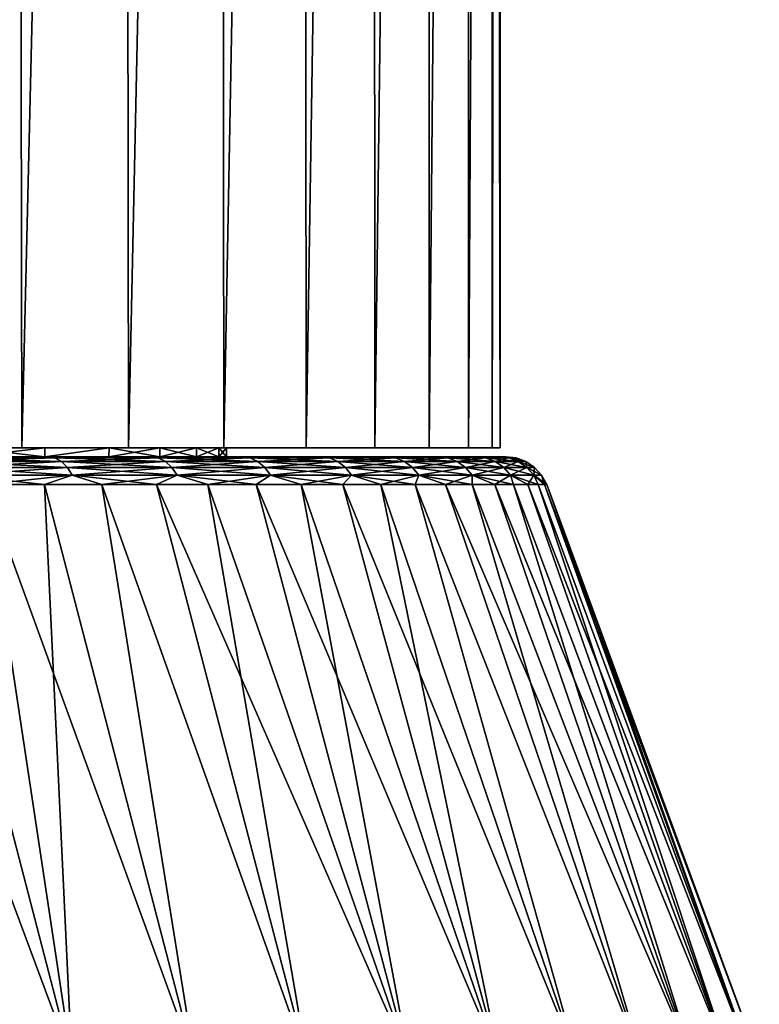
# Model space of a CAD drawing. Header units: metres. Extents: x -109 to 109, y -505 to 40.
# Tile 299 of 331: x 87 to 95, y -66 to -55. Entities that reach past the tile are written whole.
import ezdxf

# ---------------------------------------------------------------- set-up
doc = ezdxf.new("R2010")
doc.units = ezdxf.units.M
doc.layers.add('solid_K244224000C74', color=7, linetype='CONTINUOUS')

msp = doc.modelspace()

# ---------------------------------------------------------------- linework, layer by layer
at = {"layer": 'solid_K244224000C74'}
for points in [[(86.599045, -11.5, -11.889869), (86.683029, -59.5, -11.81796), (85.3573, -59.5, -12.841659)], [(86.599045, -11.5, 11.889869), (85.357315, -59.5, 12.84165), (86.683037, -59.5, 11.817951)], [(86.599045, -11.5, -11.889869), (87.825363, -11.5, -10.728257), (86.683029, -59.5, -11.81796)], [(87.825363, -11.5, 10.728257), (86.599045, -11.5, 11.889869), (86.683037, -59.5, 11.817951)], [(87.825363, -11.5, -10.728257), (87.891914, -59.5, -10.657582), (86.683029, -59.5, -11.81796)], [(87.825363, -11.5, 10.728257), (86.683037, -59.5, 11.817951), (87.891922, -59.5, 10.657574)], [(87.825363, -11.5, -10.728257), (88.918945, -11.5, -9.440811), (87.891914, -59.5, -10.657582)], [(88.918945, -11.5, 9.440811), (87.825363, -11.5, 10.728257), (87.891922, -59.5, 10.657574)], [(88.918945, -11.5, -9.440811), (88.969086, -59.5, -9.374439), (87.891914, -59.5, -10.657582)], [(88.918945, -11.5, 9.440811), (87.891922, -59.5, 10.657574), (88.969093, -59.5, 9.374432)], [(88.918945, -11.5, -9.440811), (89.866936, -11.5, -8.042641), (88.969086, -59.5, -9.374439)], [(89.866936, -11.5, 8.042641), (88.918945, -11.5, 9.440811), (88.969093, -59.5, 9.374432)], [(89.866936, -11.5, -8.042641), (89.902534, -59.5, -7.983205), (88.969086, -59.5, -9.374439)], [(89.866936, -11.5, 8.042641), (88.969093, -59.5, 9.374432), (89.902542, -59.5, 7.983198)], [(89.866936, -11.5, -8.042641), (90.658188, -11.5, -6.550163), (89.902534, -59.5, -7.983205)], [(90.658188, -11.5, 6.550163), (89.866936, -11.5, 8.042641), (89.902542, -59.5, 7.983198)], [(90.658188, -11.5, -6.550163), (90.681419, -59.5, -6.499698), (89.902534, -59.5, -7.983205)], [(90.658188, -11.5, 6.550163), (89.902542, -59.5, 7.983198), (90.681419, -59.5, 6.499691)], [(90.658188, -11.5, -6.550163), (91.283432, -11.5, -4.980906), (90.681419, -59.5, -6.499698)], [(91.283432, -11.5, 4.980906), (90.658188, -11.5, 6.550163), (90.681419, -59.5, 6.499691)], [(91.283432, -11.5, -4.980906), (91.296631, -59.5, -4.941597), (90.681419, -59.5, -6.499698)], [(91.283432, -11.5, 4.980906), (90.681419, -59.5, 6.499691), (91.296631, -59.5, 4.941592)], [(91.283432, -11.5, -4.980906), (91.735321, -11.5, -3.353304), (91.296631, -59.5, -4.941597)], [(91.735321, -11.5, 3.353304), (91.283432, -11.5, 4.980906), (91.296631, -59.5, 4.941592)], [(91.735321, -11.5, -3.353304), (91.741264, -59.5, -3.326169), (91.296631, -59.5, -4.941597)], [(91.735321, -11.5, 3.353304), (91.296631, -59.5, 4.941592), (91.741264, -59.5, 3.326166)], [(91.735321, -11.5, -3.353304), (92.008568, -11.5, -1.686476), (91.741264, -59.5, -3.326169)], [(92.008568, -11.5, 1.686476), (91.735321, -11.5, 3.353304), (91.741264, -59.5, 3.326166)], [(92.008568, -11.5, -1.686476), (92.010056, -59.5, -1.672785), (91.741264, -59.5, -3.326169)], [(92.008568, -11.5, 1.686476), (91.741264, -59.5, 3.326166), (92.010056, -59.5, 1.672783)], [(92.008568, -11.5, -1.686476), (92.099998, -11.5), (92.010056, -59.5, -1.672785)], [(92.008568, -11.5, 1.686476), (92.099998, -59.5), (92.099998, -11.5)], [(92.008568, -11.5, 1.686476), (92.010056, -59.5, 1.672783), (92.099998, -59.5)], [(92.099998, -11.5), (92.099998, -59.5), (92.010056, -59.5, -1.672785)], [(86.075615, -59.5, -8.034792), (85.3573, -59.5, -12.841659), (86.683029, -59.5, -11.81796)], [(86.075615, -59.5, 8.034792), (86.683037, -59.5, 11.817951), (85.357315, -59.5, 12.84165)], [(86.943413, -59.5, -6.869009), (86.075615, -59.5, -8.034792), (86.683029, -59.5, -11.81796)], [(86.075615, -59.5, 8.034792), (86.943413, -59.5, 6.869009), (86.683037, -59.5, 11.817951)], [(86.075653, -59.599998, -8.034726), (86.075615, -59.5, -8.034792), (86.943413, -59.5, -6.869009)], [(86.943535, -59.599998, 6.868958), (86.943413, -59.5, 6.869009), (86.075615, -59.5, 8.034792)], [(86.075653, -59.599998, 8.034726), (86.943535, -59.599998, 6.868958), (86.075615, -59.5, 8.034792)], [(86.943535, -59.599998, -6.868958), (86.075653, -59.599998, -8.034726), (86.943413, -59.5, -6.869009)], [(86.943413, -59.5, -6.869009), (86.683029, -59.5, -11.81796), (87.891914, -59.5, -10.657582)], [(87.670395, -59.5, 5.610016), (87.891922, -59.5, 10.657574), (86.683037, -59.5, 11.817951)], [(86.943413, -59.5, 6.869009), (87.670395, -59.5, 5.610016), (86.683037, -59.5, 11.817951)], [(87.670395, -59.5, -5.610016), (86.943413, -59.5, -6.869009), (87.891914, -59.5, -10.657582)], [(86.943535, -59.599998, -6.868958), (86.943413, -59.5, -6.869009), (87.670395, -59.5, -5.610016)], [(86.943535, -59.599998, 6.868958), (87.670395, -59.5, 5.610016), (86.943413, -59.5, 6.869009)], [(87.670311, -59.599998, -5.610146), (86.943535, -59.599998, -6.868958), (87.670395, -59.5, -5.610016)], [(86.943535, -59.599998, 6.868958), (87.670311, -59.599998, 5.610146), (87.670395, -59.5, 5.610016)], [(87.670311, -59.599998, -5.610146), (87.670395, -59.5, -5.610016), (88.246193, -59.5, -4.275009)], [(88.246117, -59.599998, -4.275293), (87.670311, -59.599998, -5.610146), (88.246193, -59.5, -4.275009)], [(87.670311, -59.599998, 5.610146), (88.246117, -59.599998, 4.275293), (87.670395, -59.5, 5.610016)], [(88.246193, -59.5, -4.275009), (87.670395, -59.5, -5.610016), (87.891914, -59.5, -10.657582)], [(87.670395, -59.5, 5.610016), (88.246193, -59.5, 4.275009), (87.891922, -59.5, 10.657574)], [(88.246117, -59.599998, 4.275293), (88.246193, -59.5, 4.275009), (87.670395, -59.5, 5.610016)], [(88.246193, -59.5, -4.275009), (87.891914, -59.5, -10.657582), (88.969086, -59.5, -9.374439)], [(88.915497, -59.5, 1.450909), (88.969093, -59.5, 9.374432), (87.891922, -59.5, 10.657574)], [(88.663055, -59.5, 2.882694), (88.915497, -59.5, 1.450909), (87.891922, -59.5, 10.657574)], [(88.246193, -59.5, 4.275009), (88.663055, -59.5, 2.882694), (87.891922, -59.5, 10.657574)], [(88.246117, -59.599998, -4.275293), (88.246193, -59.5, -4.275009), (88.663055, -59.5, -2.882694)], [(88.663063, -59.599998, -2.882577), (88.246117, -59.599998, -4.275293), (88.663055, -59.5, -2.882694)], [(88.246117, -59.599998, 4.275293), (88.663063, -59.599998, 2.882577), (88.246193, -59.5, 4.275009)], [(88.663055, -59.5, -2.882694), (88.246193, -59.5, -4.275009), (88.969086, -59.5, -9.374439)], [(88.663063, -59.599998, 2.882577), (88.663055, -59.5, 2.882694), (88.246193, -59.5, 4.275009)], [(88.915497, -59.5, -1.450909), (88.663055, -59.5, -2.882694), (88.969086, -59.5, -9.374439)], [(88.663063, -59.599998, -2.882577), (88.663055, -59.5, -2.882694), (88.915497, -59.5, -1.450909)], [(88.915489, -59.599998, 1.450974), (88.915497, -59.5, 1.450909), (88.663055, -59.5, 2.882694)], [(88.663063, -59.599998, 2.882577), (88.915489, -59.599998, 1.450974), (88.663055, -59.5, 2.882694)], [(88.915489, -59.599998, -1.450974), (88.663063, -59.599998, -2.882577), (88.915497, -59.5, -1.450909)], [(88.915489, -59.599998, -1.450974), (88.915497, -59.5, -1.450909), (89, -59.5)], [(88.915489, -59.599998, -1.450974), (89, -59.5), (89, -59.599998)], [(88.915489, -59.599998, 1.450974), (89, -59.599998), (88.915497, -59.5, 1.450909)], [(89, -59.5), (88.915497, -59.5, -1.450909), (88.969086, -59.5, -9.374439)], [(88.915497, -59.5, 1.450909), (89, -59.5), (88.969093, -59.5, 9.374432)], [(89, -59.599998), (89, -59.5), (88.915497, -59.5, 1.450909)], [(89, -59.5), (88.969086, -59.5, -9.374439), (89.902534, -59.5, -7.983205)], [(88.969093, -59.5, 9.374432), (89.902534, -59.5, -7.983205), (89.902542, -59.5, 7.983198)], [(89, -59.5), (89.902534, -59.5, -7.983205), (88.969093, -59.5, 9.374432)], [(89.902542, -59.5, 7.983198), (89.902534, -59.5, -7.983205), (90.681419, -59.5, -6.499698)], [(89.902542, -59.5, 7.983198), (90.681419, -59.5, -6.499698), (90.681419, -59.5, 6.499691)], [(90.681419, -59.5, 6.499691), (90.681419, -59.5, -6.499698), (91.296631, -59.5, -4.941597)], [(90.681419, -59.5, 6.499691), (91.296631, -59.5, -4.941597), (91.296631, -59.5, 4.941592)], [(91.296631, -59.5, 4.941592), (91.296631, -59.5, -4.941597), (91.741264, -59.5, -3.326169)], [(91.296631, -59.5, 4.941592), (91.741264, -59.5, -3.326169), (91.741264, -59.5, 3.326166)], [(91.741264, -59.5, 3.326166), (91.741264, -59.5, -3.326169), (92.010056, -59.5, -1.672785)], [(91.741264, -59.5, 3.326166), (92.010056, -59.5, -1.672785), (92.010056, -59.5, 1.672783)], [(92.010056, -59.5, 1.672783), (92.010056, -59.5, -1.672785), (92.099998, -59.5)], [(87.866821, -59.599998, 10.774827), (82.749863, -59.599998, 10.825372), (81.450836, -59.599998, 11.477764)], [(86.635277, -59.599998, 11.940569), (87.866821, -59.599998, 10.774827), (81.450836, -59.599998, 11.477764)], [(87.866844, -59.599998, -10.774798), (82.749863, -59.599998, -10.825372), (83.964478, -59.599998, -10.026507)], [(87.866844, -59.599998, -10.774798), (86.635315, -59.599998, -11.940539), (82.749863, -59.599998, -10.825372)], [(87.866821, -59.599998, 10.774827), (83.964478, -59.599998, 10.026507), (82.749863, -59.599998, 10.825372)], [(88.965195, -59.599998, -9.48265), (83.964478, -59.599998, -10.026507), (85.078133, -59.599998, -9.092042)], [(88.965195, -59.599998, -9.48265), (87.866844, -59.599998, -10.774798), (83.964478, -59.599998, -10.026507)], [(88.965179, -59.599998, 9.482675), (85.078133, -59.599998, 9.092042), (83.964478, -59.599998, 10.026507)], [(87.866821, -59.599998, 10.774827), (88.965179, -59.599998, 9.482675), (83.964478, -59.599998, 10.026507)], [(89.91748, -59.599998, -8.079152), (85.078133, -59.599998, -9.092042), (86.075653, -59.599998, -8.034726)], [(89.91748, -59.599998, -8.079152), (88.965195, -59.599998, -9.48265), (85.078133, -59.599998, -9.092042)], [(89.917473, -59.599998, 8.079173), (86.075653, -59.599998, 8.034726), (85.078133, -59.599998, 9.092042)], [(88.965179, -59.599998, 9.482675), (89.917473, -59.599998, 8.079173), (85.078133, -59.599998, 9.092042)], [(87.058868, -59.614094, -11.726814), (85.775246, -59.614094, -12.766275), (86.635315, -59.599998, -11.940539)], [(85.775246, -59.614094, 12.766275), (87.058868, -59.614094, 11.726814), (86.635277, -59.599998, 11.940569)], [(85.840683, -59.655628, -12.856346), (85.775246, -59.614094, -12.766275), (87.058868, -59.614094, -11.726814)], [(87.133369, -59.655628, 11.80955), (87.058868, -59.614094, 11.726814), (85.775246, -59.614094, 12.766275)], [(85.840683, -59.655628, 12.856346), (87.133369, -59.655628, 11.80955), (85.775246, -59.614094, 12.766275)], [(87.133369, -59.655628, -11.80955), (85.840683, -59.655628, -12.856346), (87.058868, -59.614094, -11.726814)], [(85.898514, -59.722267, -12.935944), (85.840683, -59.655628, -12.856346), (87.133369, -59.655628, -11.80955)], [(87.199203, -59.722267, 11.882667), (87.133369, -59.655628, 11.80955), (85.840683, -59.655628, 12.856346)], [(85.898514, -59.722267, 12.935944), (87.199203, -59.722267, 11.882667), (85.840683, -59.655628, 12.856346)], [(87.199203, -59.722267, -11.882667), (85.898514, -59.722267, -12.935944), (87.133369, -59.655628, -11.80955)], [(89.91748, -59.599998, -8.079152), (86.075653, -59.599998, -8.034726), (86.943535, -59.599998, -6.868958)], [(90.712624, -59.599998, 6.580462), (86.943535, -59.599998, 6.868958), (86.075653, -59.599998, 8.034726)], [(89.917473, -59.599998, 8.079173), (90.712624, -59.599998, 6.580462), (86.075653, -59.599998, 8.034726)], [(87.058868, -59.614094, 11.726814), (87.866821, -59.599998, 10.774827), (86.635277, -59.599998, 11.940569)], [(87.058868, -59.614094, -11.726814), (86.635315, -59.599998, -11.940539), (87.866844, -59.599998, -10.774798)], [(90.712631, -59.599998, -6.580445), (86.943535, -59.599998, -6.868958), (87.670311, -59.599998, -5.610146)], [(90.712631, -59.599998, -6.580445), (89.91748, -59.599998, -8.079152), (86.943535, -59.599998, -6.868958)], [(90.712624, -59.599998, 6.580462), (87.670311, -59.599998, 5.610146), (86.943535, -59.599998, 6.868958)], [(88.226814, -59.614094, -10.55887), (87.058868, -59.614094, -11.726814), (87.866844, -59.599998, -10.774798)], [(87.058868, -59.614094, 11.726814), (88.226814, -59.614094, 10.55887), (87.866821, -59.599998, 10.774827)], [(87.133369, -59.655628, -11.80955), (87.058868, -59.614094, -11.726814), (88.226814, -59.614094, -10.55887)], [(88.309547, -59.655628, 10.633368), (88.226814, -59.614094, 10.55887), (87.058868, -59.614094, 11.726814)], [(87.133369, -59.655628, 11.80955), (88.309547, -59.655628, 10.633368), (87.058868, -59.614094, 11.726814)], [(88.309547, -59.655628, -10.633368), (87.133369, -59.655628, -11.80955), (88.226814, -59.614094, -10.55887)], [(87.199203, -59.722267, -11.882667), (87.133369, -59.655628, -11.80955), (88.309547, -59.655628, -10.633368)], [(88.382668, -59.722267, 10.699201), (88.309547, -59.655628, 10.633368), (87.133369, -59.655628, 11.80955)], [(87.199203, -59.722267, 11.882667), (88.382668, -59.722267, 10.699201), (87.133369, -59.655628, 11.80955)], [(88.382668, -59.722267, -10.699201), (87.199203, -59.722267, -11.882667), (88.309547, -59.655628, -10.633368)], [(91.341125, -59.599998, -5.004182), (87.670311, -59.599998, -5.610146), (88.246117, -59.599998, -4.275293)], [(91.341125, -59.599998, -5.004182), (90.712631, -59.599998, -6.580445), (87.670311, -59.599998, -5.610146)], [(91.341125, -59.599998, 5.004195), (88.246117, -59.599998, 4.275293), (87.670311, -59.599998, 5.610146)], [(90.712624, -59.599998, 6.580462), (91.341125, -59.599998, 5.004195), (87.670311, -59.599998, 5.610146)], [(88.226814, -59.614094, 10.55887), (88.965179, -59.599998, 9.482675), (87.866821, -59.599998, 10.774827)], [(88.226814, -59.614094, -10.55887), (87.866844, -59.599998, -10.774798), (88.965195, -59.599998, -9.48265)], [(89.266273, -59.614094, -9.275242), (88.226814, -59.614094, -10.55887), (88.965195, -59.599998, -9.48265)], [(88.226814, -59.614094, 10.55887), (89.266273, -59.614094, 9.275242), (88.965179, -59.599998, 9.482675)], [(88.309547, -59.655628, -10.633368), (88.226814, -59.614094, -10.55887), (89.266273, -59.614094, -9.275242)], [(89.356346, -59.655628, 9.340682), (89.266273, -59.614094, 9.275242), (88.226814, -59.614094, 10.55887)], [(88.309547, -59.655628, 10.633368), (89.356346, -59.655628, 9.340682), (88.226814, -59.614094, 10.55887)], [(91.795464, -59.599998, -3.368973), (88.246117, -59.599998, -4.275293), (88.663063, -59.599998, -2.882577)], [(91.795464, -59.599998, -3.368973), (91.341125, -59.599998, -5.004182), (88.246117, -59.599998, -4.275293)], [(91.795456, -59.599998, 3.368982), (88.663063, -59.599998, 2.882577), (88.246117, -59.599998, 4.275293)], [(91.341125, -59.599998, 5.004195), (91.795456, -59.599998, 3.368982), (88.246117, -59.599998, 4.275293)], [(89.356346, -59.655628, -9.340682), (88.309547, -59.655628, -10.633368), (89.266273, -59.614094, -9.275242)], [(88.382668, -59.722267, -10.699201), (88.309547, -59.655628, -10.633368), (89.356346, -59.655628, -9.340682)], [(89.435944, -59.722267, 9.398513), (89.356346, -59.655628, 9.340682), (88.309547, -59.655628, 10.633368)], [(88.382668, -59.722267, 10.699201), (89.435944, -59.722267, 9.398513), (88.309547, -59.655628, 10.633368)], [(89.435944, -59.722267, -9.398513), (88.382668, -59.722267, -10.699201), (89.356346, -59.655628, -9.340682)], [(92.070206, -59.599998, -1.694173), (88.663063, -59.599998, -2.882577), (88.915489, -59.599998, -1.450974)], [(92.070206, -59.599998, -1.694173), (91.795464, -59.599998, -3.368973), (88.663063, -59.599998, -2.882577)], [(92.070206, -59.599998, 1.69418), (88.915489, -59.599998, 1.450974), (88.663063, -59.599998, 2.882577)], [(91.795456, -59.599998, 3.368982), (92.070206, -59.599998, 1.69418), (88.663063, -59.599998, 2.882577)], [(92.070206, -59.599998, -1.694173), (88.915489, -59.599998, -1.450974), (89, -59.599998)], [(92.162109, -59.599998), (89, -59.599998), (88.915489, -59.599998, 1.450974)], [(92.070206, -59.599998, 1.69418), (92.162109, -59.599998), (88.915489, -59.599998, 1.450974)], [(89.266273, -59.614094, 9.275242), (89.917473, -59.599998, 8.079173), (88.965179, -59.599998, 9.482675)], [(89.266273, -59.614094, -9.275242), (88.965195, -59.599998, -9.48265), (89.91748, -59.599998, -8.079152)], [(92.162109, -59.599998), (92.070206, -59.599998, -1.694173), (89, -59.599998)], [(90.165871, -59.614094, -7.889992), (89.266273, -59.614094, -9.275242), (89.91748, -59.599998, -8.079152)], [(89.266273, -59.614094, 9.275242), (90.165871, -59.614094, 7.889992), (89.917473, -59.599998, 8.079173)], [(89.356346, -59.655628, -9.340682), (89.266273, -59.614094, -9.275242), (90.165871, -59.614094, -7.889992)], [(90.262283, -59.655628, 7.945659), (90.165871, -59.614094, 7.889992), (89.266273, -59.614094, 9.275242)], [(89.356346, -59.655628, 9.340682), (90.262283, -59.655628, 7.945659), (89.266273, -59.614094, 9.275242)], [(90.262283, -59.655628, -7.945659), (89.356346, -59.655628, -9.340682), (90.165871, -59.614094, -7.889992)], [(89.435944, -59.722267, -9.398513), (89.356346, -59.655628, -9.340682), (90.262283, -59.655628, -7.945659)], [(90.347488, -59.722267, 7.994853), (90.262283, -59.655628, 7.945659), (89.356346, -59.655628, 9.340682)], [(89.435944, -59.722267, 9.398513), (90.347488, -59.722267, 7.994853), (89.356346, -59.655628, 9.340682)], [(90.347488, -59.722267, -7.994853), (89.435944, -59.722267, -9.398513), (90.262283, -59.655628, -7.945659)], [(90.165871, -59.614094, 7.889992), (90.712624, -59.599998, 6.580462), (89.917473, -59.599998, 8.079173)], [(90.165871, -59.614094, -7.889992), (89.91748, -59.599998, -8.079152), (90.712631, -59.599998, -6.580445)], [(90.915733, -59.614094, -6.418298), (90.165871, -59.614094, -7.889992), (90.712631, -59.599998, -6.580445)], [(90.165871, -59.614094, 7.889992), (90.915733, -59.614094, 6.418298), (90.712624, -59.599998, 6.580462)], [(90.262283, -59.655628, -7.945659), (90.165871, -59.614094, -7.889992), (90.915733, -59.614094, -6.418298)], [(91.017441, -59.655628, 6.463581), (90.915733, -59.614094, 6.418298), (90.165871, -59.614094, 7.889992)], [(90.262283, -59.655628, 7.945659), (91.017441, -59.655628, 6.463581), (90.165871, -59.614094, 7.889992)], [(91.017441, -59.655628, -6.463581), (90.262283, -59.655628, -7.945659), (90.915733, -59.614094, -6.418298)], [(90.347488, -59.722267, -7.994853), (90.262283, -59.655628, -7.945659), (91.017441, -59.655628, -6.463581)], [(91.107323, -59.722267, 6.503599), (91.017441, -59.655628, 6.463581), (90.262283, -59.655628, 7.945659)], [(90.347488, -59.722267, 7.994853), (91.107323, -59.722267, 6.503599), (90.262283, -59.655628, 7.945659)], [(91.107323, -59.722267, -6.503599), (90.347488, -59.722267, -7.994853), (91.017441, -59.655628, -6.463581)], [(90.915733, -59.614094, 6.418298), (91.341125, -59.599998, 5.004195), (90.712624, -59.599998, 6.580462)], [(90.915733, -59.614094, -6.418298), (90.712631, -59.599998, -6.580445), (91.341125, -59.599998, -5.004182)], [(91.50766, -59.614094, -4.876283), (90.915733, -59.614094, -6.418298), (91.341125, -59.599998, -5.004182)], [(90.915733, -59.614094, 6.418298), (91.50766, -59.614094, 4.876283), (91.341125, -59.599998, 5.004195)], [(91.017441, -59.655628, -6.463581), (90.915733, -59.614094, -6.418298), (91.50766, -59.614094, -4.876283)], [(91.613541, -59.655628, 4.910687), (91.50766, -59.614094, 4.876283), (90.915733, -59.614094, 6.418298)], [(91.017441, -59.655628, 6.463581), (91.613541, -59.655628, 4.910687), (90.915733, -59.614094, 6.418298)], [(91.613541, -59.655628, -4.910687), (91.017441, -59.655628, -6.463581), (91.50766, -59.614094, -4.876283)], [(91.107323, -59.722267, -6.503599), (91.017441, -59.655628, -6.463581), (91.613541, -59.655628, -4.910687)], [(91.707115, -59.722267, 4.941091), (91.613541, -59.655628, 4.910687), (91.017441, -59.655628, 6.463581)], [(91.107323, -59.722267, 6.503599), (91.707115, -59.722267, 4.941091), (91.017441, -59.655628, 6.463581)], [(91.707115, -59.722267, -4.941091), (91.107323, -59.722267, -6.503599), (91.613541, -59.655628, -4.910687)], [(91.50766, -59.614094, -4.876283), (91.341125, -59.599998, -5.004182), (91.795464, -59.599998, -3.368973)], [(91.50766, -59.614094, 4.876283), (91.795456, -59.599998, 3.368982), (91.341125, -59.599998, 5.004195)], [(91.935158, -59.614094, -3.280843), (91.50766, -59.614094, -4.876283), (91.795464, -59.599998, -3.368973)], [(91.50766, -59.614094, 4.876283), (91.935158, -59.614094, 3.280843), (91.795456, -59.599998, 3.368982)], [(91.613541, -59.655628, -4.910687), (91.50766, -59.614094, -4.876283), (91.935158, -59.614094, -3.280843)], [(92.044052, -59.655628, 3.303991), (91.935158, -59.614094, 3.280843), (91.50766, -59.614094, 4.876283)], [(91.613541, -59.655628, 4.910687), (92.044052, -59.655628, 3.303991), (91.50766, -59.614094, 4.876283)], [(92.044052, -59.655628, -3.303991), (91.613541, -59.655628, -4.910687), (91.935158, -59.614094, -3.280843)], [(91.707115, -59.722267, -4.941091), (91.613541, -59.655628, -4.910687), (92.044052, -59.655628, -3.303991)], [(92.140289, -59.722267, 3.324447), (92.044052, -59.655628, 3.303991), (91.613541, -59.655628, 4.910687)], [(91.707115, -59.722267, 4.941091), (92.140289, -59.722267, 3.324447), (91.613541, -59.655628, 4.910687)], [(92.140289, -59.722267, -3.324447), (91.707115, -59.722267, -4.941091), (92.044052, -59.655628, -3.303991)], [(91.935158, -59.614094, 3.280843), (92.070206, -59.599998, 1.69418), (91.795456, -59.599998, 3.368982)], [(91.935158, -59.614094, -3.280843), (91.795464, -59.599998, -3.368973), (92.070206, -59.599998, -1.694173)], [(92.193542, -59.614094, -1.649458), (91.935158, -59.614094, -3.280843), (92.070206, -59.599998, -1.694173)], [(91.935158, -59.614094, 3.280843), (92.193542, -59.614094, 1.649458), (92.070206, -59.599998, 1.69418)], [(92.044052, -59.655628, -3.303991), (91.935158, -59.614094, -3.280843), (92.193542, -59.614094, -1.649458)], [(92.30426, -59.655628, 1.661095), (92.193542, -59.614094, 1.649458), (91.935158, -59.614094, 3.280843)], [(92.044052, -59.655628, 3.303991), (92.30426, -59.655628, 1.661095), (91.935158, -59.614094, 3.280843)], [(92.30426, -59.655628, -1.661095), (92.044052, -59.655628, -3.303991), (92.193542, -59.614094, -1.649458)], [(92.140289, -59.722267, -3.324447), (92.044052, -59.655628, -3.303991), (92.30426, -59.655628, -1.661095)], [(92.402115, -59.722267, 1.671379), (92.30426, -59.655628, 1.661095), (92.044052, -59.655628, 3.303991)], [(92.140289, -59.722267, 3.324447), (92.402115, -59.722267, 1.671379), (92.044052, -59.655628, 3.303991)], [(92.193542, -59.614094, -1.649458), (92.070206, -59.599998, -1.694173), (92.162109, -59.599998)], [(92.279984, -59.614094), (92.162109, -59.599998), (92.070206, -59.599998, 1.69418)], [(92.193542, -59.614094, 1.649458), (92.279984, -59.614094), (92.070206, -59.599998, 1.69418)], [(92.402115, -59.722267, -1.671379), (92.140289, -59.722267, -3.324447), (92.30426, -59.655628, -1.661095)], [(92.279984, -59.614094), (92.193542, -59.614094, -1.649458), (92.162109, -59.599998)], [(92.30426, -59.655628, -1.661095), (92.193542, -59.614094, -1.649458), (92.279984, -59.614094)], [(92.193542, -59.614094, 1.649458), (92.391319, -59.655628), (92.279984, -59.614094)], [(92.30426, -59.655628, 1.661095), (92.391319, -59.655628), (92.193542, -59.614094, 1.649458)], [(92.391319, -59.655628), (92.30426, -59.655628, -1.661095), (92.279984, -59.614094)], [(92.402115, -59.722267, -1.671379), (92.30426, -59.655628, -1.661095), (92.391319, -59.655628)], [(92.30426, -59.655628, 1.661095), (92.489708, -59.722267), (92.391319, -59.655628)], [(92.402115, -59.722267, 1.671379), (92.489708, -59.722267), (92.30426, -59.655628, 1.661095)], [(92.489708, -59.722267), (92.402115, -59.722267, -1.671379), (92.391319, -59.655628)], [(85.945465, -59.810238, -13.000571), (85.898514, -59.722267, -12.935944), (87.199203, -59.722267, -11.882667)], [(87.252655, -59.810238, 11.942032), (87.199203, -59.722267, 11.882667), (85.898514, -59.722267, 12.935944)], [(85.945465, -59.810238, 13.000571), (87.252655, -59.810238, 11.942032), (85.898514, -59.722267, 12.935944)], [(87.252655, -59.810238, -11.942032), (85.945465, -59.810238, -13.000571), (87.199203, -59.722267, -11.882667)], [(87.252655, -59.810238, -11.942032), (87.199203, -59.722267, -11.882667), (88.382668, -59.722267, -10.699201)], [(88.442032, -59.810238, 10.752654), (88.382668, -59.722267, 10.699201), (87.199203, -59.722267, 11.882667)], [(87.252655, -59.810238, 11.942032), (88.442032, -59.810238, 10.752654), (87.199203, -59.722267, 11.882667)], [(88.442032, -59.810238, -10.752654), (87.252655, -59.810238, -11.942032), (88.382668, -59.722267, -10.699201)], [(88.442032, -59.810238, -10.752654), (88.382668, -59.722267, -10.699201), (89.435944, -59.722267, -9.398513)], [(89.500572, -59.810238, 9.445468), (89.435944, -59.722267, 9.398513), (88.382668, -59.722267, 10.699201)], [(88.442032, -59.810238, 10.752654), (89.500572, -59.810238, 9.445468), (88.382668, -59.722267, 10.699201)], [(89.500572, -59.810238, -9.445468), (88.442032, -59.810238, -10.752654), (89.435944, -59.722267, -9.398513)], [(89.500572, -59.810238, -9.445468), (89.435944, -59.722267, -9.398513), (90.347488, -59.722267, -7.994853)], [(90.416672, -59.810238, 8.034795), (90.347488, -59.722267, 7.994853), (89.435944, -59.722267, 9.398513)], [(89.500572, -59.810238, 9.445468), (90.416672, -59.810238, 8.034795), (89.435944, -59.722267, 9.398513)], [(90.416672, -59.810238, -8.034795), (89.500572, -59.810238, -9.445468), (90.347488, -59.722267, -7.994853)], [(90.416672, -59.810238, -8.034795), (90.347488, -59.722267, -7.994853), (91.107323, -59.722267, -6.503599)], [(91.180298, -59.810238, 6.536091), (91.107323, -59.722267, 6.503599), (90.347488, -59.722267, 7.994853)], [(90.416672, -59.810238, 8.034795), (91.180298, -59.810238, 6.536091), (90.347488, -59.722267, 7.994853)], [(91.180298, -59.810238, -6.536091), (90.416672, -59.810238, -8.034795), (91.107323, -59.722267, -6.503599)], [(91.180298, -59.810238, -6.536091), (91.107323, -59.722267, -6.503599), (91.707115, -59.722267, -4.941091)], [(91.783089, -59.810238, 4.965776), (91.707115, -59.722267, 4.941091), (91.107323, -59.722267, 6.503599)], [(91.180298, -59.810238, 6.536091), (91.783089, -59.810238, 4.965776), (91.107323, -59.722267, 6.503599)], [(91.783089, -59.810238, -4.965776), (91.180298, -59.810238, -6.536091), (91.707115, -59.722267, -4.941091)], [(91.783089, -59.810238, -4.965776), (91.707115, -59.722267, -4.941091), (92.140289, -59.722267, -3.324447)], [(92.21843, -59.810238, 3.341056), (92.140289, -59.722267, 3.324447), (91.707115, -59.722267, 4.941091)], [(91.783089, -59.810238, 4.965776), (92.21843, -59.810238, 3.341056), (91.707115, -59.722267, 4.941091)], [(92.21843, -59.810238, -3.341056), (91.783089, -59.810238, -4.965776), (92.140289, -59.722267, -3.324447)], [(92.21843, -59.810238, -3.341056), (92.140289, -59.722267, -3.324447), (92.402115, -59.722267, -1.671379)], [(92.48156, -59.810238, 1.679729), (92.402115, -59.722267, 1.671379), (92.140289, -59.722267, 3.324447)], [(92.21843, -59.810238, 3.341056), (92.48156, -59.810238, 1.679729), (92.140289, -59.722267, 3.324447)], [(92.48156, -59.810238, -1.679729), (92.21843, -59.810238, -3.341056), (92.402115, -59.722267, -1.671379)], [(92.48156, -59.810238, -1.679729), (92.402115, -59.722267, -1.671379), (92.489708, -59.722267)], [(92.402115, -59.722267, 1.671379), (92.569588, -59.810238), (92.489708, -59.722267)], [(92.48156, -59.810238, 1.679729), (92.569588, -59.810238), (92.402115, -59.722267, 1.671379)], [(92.569588, -59.810238), (92.48156, -59.810238, -1.679729), (92.489708, -59.722267)], [(87.252655, -59.810238, -11.942032), (86.259232, -59.914131, -12.838007), (85.945465, -59.810238, -13.000571)], [(85.945465, -59.810238, 13.000571), (86.259232, -59.914131, 12.838007), (86.939957, -59.914131, 12.290824)], [(85.945465, -59.810238, 13.000571), (86.939957, -59.914131, 12.290824), (87.252655, -59.810238, 11.942032)], [(87.252655, -59.810238, -11.942032), (86.939957, -59.914131, -12.290823), (86.259232, -59.914131, -12.838007)], [(87.252655, -59.810238, -11.942032), (87.590057, -59.914131, -11.70759), (86.939957, -59.914131, -12.290823)], [(87.252655, -59.810238, 11.942032), (86.939957, -59.914131, 12.290824), (87.590057, -59.914131, 11.70759)], [(88.442032, -59.810238, -10.752654), (87.590057, -59.914131, -11.70759), (87.252655, -59.810238, -11.942032)], [(87.252655, -59.810238, 11.942032), (87.590057, -59.914131, 11.70759), (88.207626, -59.914131, 11.090019)], [(87.252655, -59.810238, 11.942032), (88.207626, -59.914131, 11.090019), (88.442032, -59.810238, 10.752654)], [(88.442032, -59.810238, -10.752654), (88.207626, -59.914131, -11.090018), (87.590057, -59.914131, -11.70759)], [(88.442032, -59.810238, -10.752654), (88.790855, -59.914131, -10.439918), (88.207626, -59.914131, -11.090018)], [(88.442032, -59.810238, 10.752654), (88.207626, -59.914131, 11.090019), (88.790855, -59.914131, 10.439919)], [(89.500572, -59.810238, -9.445468), (88.790855, -59.914131, -10.439918), (88.442032, -59.810238, -10.752654)], [(88.442032, -59.810238, 10.752654), (88.790855, -59.914131, 10.439919), (89.338036, -59.914131, 9.759195)], [(88.442032, -59.810238, 10.752654), (89.338036, -59.914131, 9.759195), (89.500572, -59.810238, 9.445468)], [(89.500572, -59.810238, -9.445468), (89.338036, -59.914131, -9.759195), (88.790855, -59.914131, -10.439918)], [(89.500572, -59.810238, -9.445468), (89.847557, -59.914131, -9.049847), (89.338036, -59.914131, -9.759195)], [(89.500572, -59.810238, 9.445468), (89.338036, -59.914131, 9.759195), (89.847557, -59.914131, 9.049848)], [(90.416672, -59.810238, -8.034795), (89.847557, -59.914131, -9.049847), (89.500572, -59.810238, -9.445468)], [(89.500572, -59.810238, 9.445468), (89.847557, -59.914131, 9.049848), (90.317924, -59.914131, 8.313954)], [(89.500572, -59.810238, 9.445468), (90.317924, -59.914131, 8.313954), (90.416672, -59.810238, 8.034795)], [(90.416672, -59.810238, -8.034795), (90.317932, -59.914131, -8.313954), (89.847557, -59.914131, -9.049847)], [(90.416672, -59.810238, 8.034795), (90.317924, -59.914131, 8.313954), (90.747772, -59.914131, 7.553675)], [(90.416672, -59.810238, -8.034795), (90.747772, -59.914131, -7.553675), (90.317932, -59.914131, -8.313954)], [(91.180298, -59.810238, -6.536091), (90.747772, -59.914131, -7.553675), (90.416672, -59.810238, -8.034795)], [(90.416672, -59.810238, 8.034795), (90.747772, -59.914131, 7.553675), (91.135818, -59.914131, 6.77124)], [(90.416672, -59.810238, 8.034795), (91.135818, -59.914131, 6.77124), (91.180298, -59.810238, 6.536091)], [(91.180298, -59.810238, -6.536091), (91.135818, -59.914131, -6.771239), (90.747772, -59.914131, -7.553675)], [(91.180298, -59.810238, -6.536091), (91.480942, -59.914131, -5.968943), (91.135818, -59.914131, -6.771239)], [(91.180298, -59.810238, 6.536091), (91.135818, -59.914131, 6.77124), (91.480942, -59.914131, 5.968943)], [(91.783089, -59.810238, -4.965776), (91.480942, -59.914131, -5.968943), (91.180298, -59.810238, -6.536091)], [(91.180298, -59.810238, 6.536091), (91.480942, -59.914131, 5.968943), (91.782127, -59.914131, 5.149138)], [(91.180298, -59.810238, 6.536091), (91.782127, -59.914131, 5.149138), (91.783089, -59.810238, 4.965776)], [(91.783089, -59.810238, -4.965776), (91.782127, -59.914131, -5.149138), (91.480942, -59.914131, -5.968943)], [(91.783089, -59.810238, -4.965776), (92.038483, -59.914131, -4.31423), (91.782127, -59.914131, -5.149138)], [(91.783089, -59.810238, 4.965776), (91.782127, -59.914131, 5.149138), (92.038483, -59.914131, 4.31423)], [(92.21843, -59.810238, -3.341056), (92.038483, -59.914131, -4.31423), (91.783089, -59.810238, -4.965776)], [(91.783089, -59.810238, 4.965776), (92.038483, -59.914131, 4.31423), (92.24926, -59.914131, 3.466668)], [(91.783089, -59.810238, 4.965776), (92.24926, -59.914131, 3.466668), (92.21843, -59.810238, 3.341056)], [(92.21843, -59.810238, -3.341056), (92.24926, -59.914131, -3.466668), (92.038483, -59.914131, -4.31423)], [(92.21843, -59.810238, -3.341056), (92.413841, -59.914131, -2.608938), (92.24926, -59.914131, -3.466668)], [(92.48156, -59.810238, -1.679729), (92.413841, -59.914131, -2.608938), (92.21843, -59.810238, -3.341056)], [(92.21843, -59.810238, 3.341056), (92.24926, -59.914131, 3.466668), (92.413841, -59.914131, 2.608938)], [(92.21843, -59.810238, 3.341056), (92.413841, -59.914131, 2.608938), (92.531746, -59.914131, 1.743554)], [(92.21843, -59.810238, 3.341056), (92.531746, -59.914131, 1.743554), (92.48156, -59.810238, 1.679729)], [(92.48156, -59.810238, -1.679729), (92.531746, -59.914131, -1.743554), (92.413841, -59.914131, -2.608938)], [(92.48156, -59.810238, 1.679729), (92.602631, -59.914131, 0.873057), (92.626282, -59.914131)], [(92.48156, -59.810238, 1.679729), (92.626282, -59.914131), (92.569588, -59.810238)], [(92.48156, -59.810238, -1.679729), (92.602631, -59.914131, -0.873057), (92.531746, -59.914131, -1.743554)], [(92.569588, -59.810238), (92.602631, -59.914131, -0.873057), (92.48156, -59.810238, -1.679729)], [(92.48156, -59.810238, 1.679729), (92.531746, -59.914131, 1.743554), (92.602631, -59.914131, 0.873057)], [(92.569588, -59.810238), (92.626282, -59.914131), (92.602631, -59.914131, -0.873057)], [(87.250801, -66.448959, 15.097386), (85.549873, -59.914131, 13.347536), (84.81398, -59.914131, 13.817914)], [(85.767021, -66.448959, 16.050953), (87.250801, -66.448959, 15.097386), (84.81398, -59.914131, 13.817914)], [(87.250801, -66.448959, -15.097386), (85.549873, -59.914131, -13.347536), (86.259232, -59.914131, -12.838007)], [(87.250801, -66.448959, -15.097386), (85.767021, -66.448959, -16.050953), (85.549873, -59.914131, -13.347536)], [(87.250801, -66.448959, 15.097386), (86.259232, -59.914131, 12.838007), (85.549873, -59.914131, 13.347536)], [(87.250801, -66.448959, -15.097386), (86.259232, -59.914131, -12.838007), (86.939957, -59.914131, -12.290823)], [(88.637215, -66.448959, 14.007095), (86.939957, -59.914131, 12.290824), (86.259232, -59.914131, 12.838007)], [(87.250801, -66.448959, 15.097386), (88.637215, -66.448959, 14.007095), (86.259232, -59.914131, 12.838007)], [(88.637215, -66.448959, -14.007095), (86.939957, -59.914131, -12.290823), (87.590057, -59.914131, -11.70759)], [(88.637215, -66.448959, -14.007095), (87.250801, -66.448959, -15.097386), (86.939957, -59.914131, -12.290823)], [(88.637215, -66.448959, 14.007095), (87.590057, -59.914131, 11.70759), (86.939957, -59.914131, 12.290824)], [(89.913719, -66.448959, -12.789954), (87.590057, -59.914131, -11.70759), (88.207626, -59.914131, -11.090018)], [(89.913719, -66.448959, -12.789954), (88.637215, -66.448959, -14.007095), (87.590057, -59.914131, -11.70759)], [(89.913719, -66.448959, 12.789954), (88.207626, -59.914131, 11.090019), (87.590057, -59.914131, 11.70759)], [(88.637215, -66.448959, 14.007095), (89.913719, -66.448959, 12.789954), (87.590057, -59.914131, 11.70759)], [(89.913719, -66.448959, -12.789954), (88.207626, -59.914131, -11.090018), (88.790855, -59.914131, -10.439918)], [(91.068741, -66.448959, 11.456985), (88.790855, -59.914131, 10.439919), (88.207626, -59.914131, 11.090019)], [(89.913719, -66.448959, 12.789954), (91.068741, -66.448959, 11.456985), (88.207626, -59.914131, 11.090019)], [(91.068741, -66.448959, -11.456985), (88.790855, -59.914131, -10.439918), (89.338036, -59.914131, -9.759195)], [(91.068741, -66.448959, -11.456985), (89.913719, -66.448959, -12.789954), (88.790855, -59.914131, -10.439918)], [(91.068741, -66.448959, 11.456985), (89.338036, -59.914131, 9.759195), (88.790855, -59.914131, 10.439919)], [(91.068741, -66.448959, -11.456985), (89.338036, -59.914131, -9.759195), (89.847557, -59.914131, -9.049847)], [(92.091827, -66.448959, 10.020261), (89.847557, -59.914131, 9.049848), (89.338036, -59.914131, 9.759195)], [(91.068741, -66.448959, 11.456985), (92.091827, -66.448959, 10.020261), (89.338036, -59.914131, 9.759195)], [(92.091827, -66.448959, -10.020261), (89.847557, -59.914131, -9.049847), (90.317932, -59.914131, -8.313954)], [(92.091827, -66.448959, -10.020261), (91.068741, -66.448959, -11.456985), (89.847557, -59.914131, -9.049847)], [(92.091827, -66.448959, 10.020261), (90.317924, -59.914131, 8.313954), (89.847557, -59.914131, 9.049848)], [(92.973717, -66.448959, 8.49279), (90.747772, -59.914131, 7.553675), (90.317924, -59.914131, 8.313954)], [(92.091827, -66.448959, 10.020261), (92.973717, -66.448959, 8.49279), (90.317924, -59.914131, 8.313954)], [(92.091827, -66.448959, -10.020261), (90.317932, -59.914131, -8.313954), (90.747772, -59.914131, -7.553675)], [(92.973717, -66.448959, -8.49279), (90.747772, -59.914131, -7.553675), (91.135818, -59.914131, -6.771239)], [(92.973717, -66.448959, -8.49279), (92.091827, -66.448959, -10.020261), (90.747772, -59.914131, -7.553675)], [(92.973717, -66.448959, 8.49279), (91.135818, -59.914131, 6.77124), (90.747772, -59.914131, 7.553675)], [(93.706413, -66.448959, -6.888408), (91.135818, -59.914131, -6.771239), (91.480942, -59.914131, -5.968943)], [(93.706413, -66.448959, -6.888408), (92.973717, -66.448959, -8.49279), (91.135818, -59.914131, -6.771239)], [(93.706413, -66.448959, 6.888408), (91.480942, -59.914131, 5.968943), (91.135818, -59.914131, 6.77124)], [(92.973717, -66.448959, 8.49279), (93.706413, -66.448959, 6.888408), (91.135818, -59.914131, 6.77124)], [(93.706413, -66.448959, -6.888408), (91.480942, -59.914131, -5.968943), (91.782127, -59.914131, -5.149138)], [(94.283287, -66.448959, 5.221643), (91.782127, -59.914131, 5.149138), (91.480942, -59.914131, 5.968943)], [(93.706413, -66.448959, 6.888408), (94.283287, -66.448959, 5.221643), (91.480942, -59.914131, 5.968943)], [(94.283287, -66.448959, -5.221643), (91.782127, -59.914131, -5.149138), (92.038483, -59.914131, -4.31423)], [(94.283287, -66.448959, -5.221643), (93.706413, -66.448959, -6.888408), (91.782127, -59.914131, -5.149138)], [(94.283287, -66.448959, 5.221643), (92.038483, -59.914131, 4.31423), (91.782127, -59.914131, 5.149138)], [(94.283287, -66.448959, -5.221643), (92.038483, -59.914131, -4.31423), (92.24926, -59.914131, -3.466668)], [(94.699112, -66.448959, 3.507591), (92.24926, -59.914131, 3.466668), (92.038483, -59.914131, 4.31423)], [(94.283287, -66.448959, 5.221643), (94.699112, -66.448959, 3.507591), (92.038483, -59.914131, 4.31423)], [(94.699112, -66.448959, -3.507591), (92.24926, -59.914131, -3.466668), (92.413841, -59.914131, -2.608938)], [(94.699112, -66.448959, -3.507591), (94.283287, -66.448959, -5.221643), (92.24926, -59.914131, -3.466668)], [(94.699112, -66.448959, 3.507591), (92.413841, -59.914131, 2.608938), (92.24926, -59.914131, 3.466668)], [(94.699112, -66.448959, -3.507591), (92.413841, -59.914131, -2.608938), (92.531746, -59.914131, -1.743554)], [(94.950119, -66.448959, 1.761773), (92.531746, -59.914131, 1.743554), (92.413841, -59.914131, 2.608938)], [(94.699112, -66.448959, 3.507591), (94.950119, -66.448959, 1.761773), (92.413841, -59.914131, 2.608938)], [(94.950119, -66.448959, -1.761773), (92.531746, -59.914131, -1.743554), (92.602631, -59.914131, -0.873057)], [(94.950119, -66.448959, -1.761773), (94.699112, -66.448959, -3.507591), (92.531746, -59.914131, -1.743554)], [(94.950119, -66.448959, 1.761773), (92.602631, -59.914131, 0.873057), (92.531746, -59.914131, 1.743554)], [(94.950119, -66.448959, -1.761773), (92.602631, -59.914131, -0.873057), (92.626282, -59.914131)], [(92.602631, -59.914131, 0.873057), (95.034042, -66.448959), (92.626282, -59.914131)], [(94.950119, -66.448959, 1.761773), (95.034042, -66.448959), (92.602631, -59.914131, 0.873057)], [(95.034042, -66.448959), (94.950119, -66.448959, -1.761773), (92.626282, -59.914131)]]:
    msp.add_3dface(points, dxfattribs=at)

doc.saveas('drawing.dxf')
